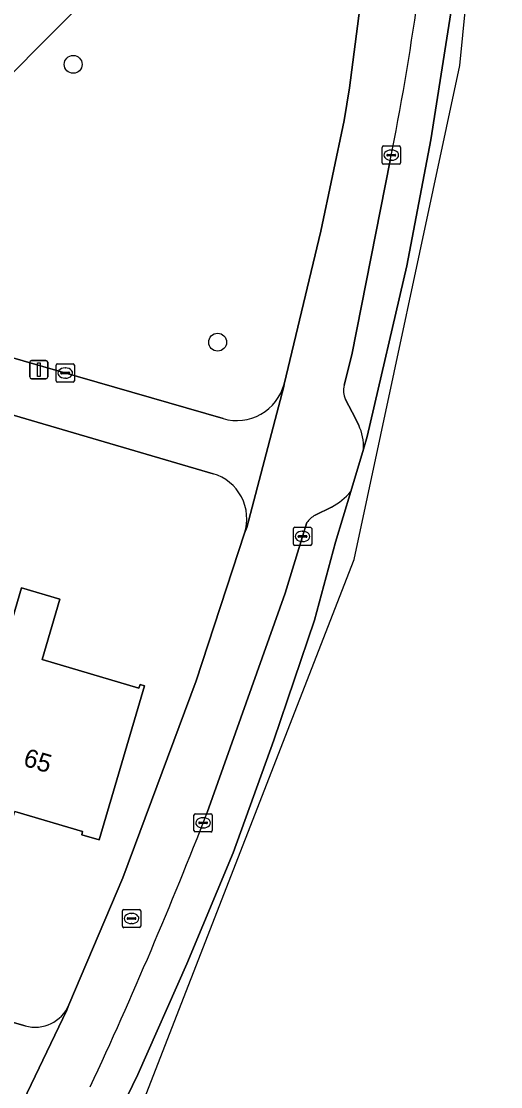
# Model space of a CAD drawing. Extents: x 162184 to 163154, y 385507 to 386516.
# Drawn here: x 162872.3 to 162898.5, y 386106.7 to 386165 of the extents above; entities that cross this region are included whole.
import ezdxf

# ---------------------------------------------------------------- set-up
doc = ezdxf.new("R2010")
doc.units = 0
for name, color, linetype in [('IMGEO_Boom', 7, 'Continuous'), ('IMGEO_Brandkraan', 7, 'Continuous'), ('IMGEO_Erf', 7, 'Continuous'), ('IMGEO_Groenvoorziening', 7, 'Continuous'), ('IMGEO_Kolk', 7, 'Continuous'), ('IMGEO_Lichtmast', 7, 'Continuous'), ('IMGEO_Pand', 7, 'Continuous'), ('IMGEO_Pand_nummerreeks', 7, 'Continuous'), ('IMGEO_Parkeervlak_gesloten', 7, 'Continuous'), ('IMGEO_Rijbaan_lokaal_gesloten', 7, 'Continuous'), ('IMGEO_Voetpad_halfverhard', 7, 'Continuous'), ('IMGEO_Voetpad_open', 7, 'Continuous')]:
    doc.layers.add(name, color=color, linetype=linetype)

msp = doc.modelspace()

# ---------------------------------------------------------------- linework, layer by layer
at = {"layer": 'IMGEO_Boom'}
for centre in [(162875.139, 386162.63), (162883.043, 386147.428)]:
    msp.add_circle(centre, 0.489, dxfattribs=at)
at = {"layer": 'IMGEO_Brandkraan'}
for p, q in [((162877.832, 386115.474), (162877.832, 386116.326)), ((162877.907, 386116.4), (162878.759, 386116.4)), ((162878.32, 386116.18), (162878.345, 386116.18)), ((162878.833, 386116.326), (162878.833, 386115.474)), ((162878.091, 386115.894), (162878.091, 386115.906)), ((162878.529, 386115.857), (162878.131, 386115.857)), ((162878.134, 386115.943), (162878.532, 386115.943)), ((162878.343, 386115.62), (162878.318, 386115.62)), ((162878.575, 386115.906), (162878.575, 386115.894)), ((162878.759, 386115.4), (162877.907, 386115.4))]:
    msp.add_line(p, q, dxfattribs=at)
for points in [[(162877.832, 386115.474), (162877.832, 386116.326)], [(162877.907, 386116.4), (162878.759, 386116.4)], [(162878.833, 386116.326), (162878.833, 386115.474)], [(162878.759, 386115.4), (162877.907, 386115.4)]]:
    msp.add_lwpolyline(points, dxfattribs=at)
for centre, radius, start, end in [((162877.909, 386116.324), 0.0765, 91.55205, 178.44795), ((162877.909, 386116.324), 0.0765, 91.55205, 178.44795), ((162878.757, 386116.324), 0.0765, 1.55205, 88.44795), ((162878.757, 386116.324), 0.0765, 1.55205, 88.44795), ((162878.131, 386115.903), 0.0403, 85.87752, 175.75265), ((162878.128, 386115.893), 0.0366, 178.93798, 274.71019), ((162878.532, 386115.9), 0.043, 264.86636, 352.45326), ((162878.536, 386115.905), 0.0386, 1.73085, 96.63898), ((162877.909, 386115.476), 0.0765, 181.55205, 268.44795), ((162877.909, 386115.476), 0.0765, 181.55205, 268.44795), ((162878.757, 386115.476), 0.0765, 271.55205, 358.44795), ((162878.757, 386115.476), 0.0765, 271.55205, 358.44795)]:
    msp.add_arc(centre, radius, start, end, dxfattribs=at)
for centre, major_axis, ratio, start_param, end_param in [((162878.319, 386115.9), (-0.387, 0.002), 0.722429, 4.712389, 7.853982), ((162878.344, 386115.9), (-0.39, 0.002), 0.717154, 1.570796, 4.712389)]:
    msp.add_ellipse(centre, major_axis=major_axis, ratio=ratio, start_param=start_param, end_param=end_param, dxfattribs=at)
at = {"layer": 'IMGEO_Erf'}
for points in [[(162882.796, 386140.237), (162862.276, 386146.251), (162835.565, 386119.463), (162842.138, 386117.633), (162842.409, 386118.576), (162872.517, 386110.033)], [(162881.87, 386128.899), (162884.512, 386136.978)], [(162871.05, 386129.744), (162872.301, 386133.985), (162874.401, 386133.366), (162873.43, 386130.075), (162878.735, 386128.51), (162878.794, 386128.711), (162879.043, 386128.637), (162876.556, 386120.207), (162875.605, 386120.487), (162875.655, 386120.658), (162871.94, 386121.754)], [(162874.903, 386111.176), (162877.849, 386118.132), (162881.87, 386128.899)]]:
    msp.add_lwpolyline(points, dxfattribs=at)
for centre, radius, start, end in [((162882.075, 386137.776), 2.564, 341.86435, 73.67301), ((162873.063, 386111.955), 1.998, 254.14687, 337.04611)]:
    msp.add_arc(centre, radius, start, end, dxfattribs=at)
at = {"layer": 'IMGEO_Groenvoorziening'}
for points in [[(162890.848, 386181.282), (162862.472, 386152.799)], [(162890.261, 386161.342), (162891.525, 386171.07), (162892.41, 386180.637)], [(162886.683, 386145.139), (162888.691, 386153.509), (162889.961, 386159.563), (162890.261, 386161.342)], [(162863.458, 386148.989), (162883.342, 386143.247)]]:
    msp.add_lwpolyline(points, dxfattribs=at)
msp.add_arc((162884.088, 386145.826), 2.684, 253.86711, 345.17843, dxfattribs=at)
at = {"layer": 'IMGEO_Kolk'}
for p, q in [((162892.047, 386157.238), (162892.047, 386158.09)), ((162892.122, 386158.164), (162892.974, 386158.164)), ((162893.048, 386158.09), (162893.048, 386157.238)), ((162892.306, 386157.658), (162892.306, 386157.67)), ((162892.744, 386157.621), (162892.346, 386157.621)), ((162892.349, 386157.707), (162892.747, 386157.707)), ((162892.535, 386157.944), (162892.56, 386157.944)), ((162892.79, 386157.67), (162892.79, 386157.658)), ((162892.974, 386157.164), (162892.122, 386157.164)), ((162892.558, 386157.384), (162892.533, 386157.384)), ((162874.201, 386145.315), (162874.201, 386146.167)), ((162874.276, 386146.241), (162875.128, 386146.241)), ((162874.689, 386146.021), (162874.714, 386146.021)), ((162875.202, 386146.167), (162875.202, 386145.315)), ((162874.46, 386145.735), (162874.46, 386145.747)), ((162874.898, 386145.698), (162874.5, 386145.698)), ((162874.503, 386145.784), (162874.901, 386145.784)), ((162874.712, 386145.461), (162874.687, 386145.461)), ((162874.944, 386145.747), (162874.944, 386145.735)), ((162875.128, 386145.241), (162874.276, 386145.241)), ((162887.19, 386136.377), (162887.19, 386137.229)), ((162887.265, 386137.303), (162888.117, 386137.303)), ((162888.191, 386137.229), (162888.191, 386136.377)), ((162887.449, 386136.797), (162887.449, 386136.809)), ((162887.887, 386136.76), (162887.489, 386136.76)), ((162887.492, 386136.846), (162887.89, 386136.846)), ((162887.701, 386136.523), (162887.676, 386136.523)), ((162887.678, 386137.083), (162887.703, 386137.083)), ((162887.933, 386136.809), (162887.933, 386136.797)), ((162888.117, 386136.303), (162887.265, 386136.303)), ((162881.746, 386120.708), (162881.746, 386121.56)), ((162881.821, 386121.634), (162882.673, 386121.634)), ((162882.234, 386121.414), (162882.259, 386121.414)), ((162882.747, 386121.56), (162882.747, 386120.708)), ((162882.005, 386121.128), (162882.005, 386121.14)), ((162882.443, 386121.091), (162882.045, 386121.091)), ((162882.048, 386121.177), (162882.446, 386121.177)), ((162882.257, 386120.854), (162882.232, 386120.854)), ((162882.489, 386121.14), (162882.489, 386121.128)), ((162882.673, 386120.634), (162881.821, 386120.634))]:
    msp.add_line(p, q, dxfattribs=at)
for points in [[(162892.047, 386157.238), (162892.047, 386158.09)], [(162892.122, 386158.164), (162892.974, 386158.164)], [(162893.048, 386158.09), (162893.048, 386157.238)], [(162892.974, 386157.164), (162892.122, 386157.164)], [(162874.201, 386145.315), (162874.201, 386146.167)], [(162874.276, 386146.241), (162875.128, 386146.241)], [(162875.202, 386146.167), (162875.202, 386145.315)], [(162875.128, 386145.241), (162874.276, 386145.241)], [(162887.19, 386136.377), (162887.19, 386137.229)], [(162887.265, 386137.303), (162888.117, 386137.303)], [(162888.191, 386137.229), (162888.191, 386136.377)], [(162888.117, 386136.303), (162887.265, 386136.303)], [(162881.746, 386120.708), (162881.746, 386121.56)], [(162881.821, 386121.634), (162882.673, 386121.634)], [(162882.747, 386121.56), (162882.747, 386120.708)], [(162882.673, 386120.634), (162881.821, 386120.634)]]:
    msp.add_lwpolyline(points, dxfattribs=at)
for centre, radius, start, end in [((162892.124, 386158.088), 0.0765, 91.55205, 178.44795), ((162892.124, 386158.088), 0.0765, 91.55205, 178.44795), ((162892.972, 386158.088), 0.0765, 1.55205, 88.44795), ((162892.972, 386158.088), 0.0765, 1.55205, 88.44795), ((162892.346, 386157.667), 0.0403, 85.87752, 175.75265), ((162892.343, 386157.657), 0.0366, 178.93798, 274.71019), ((162892.747, 386157.664), 0.043, 264.86636, 352.45326), ((162892.751, 386157.669), 0.0386, 1.73085, 96.63898), ((162892.124, 386157.24), 0.0765, 181.55205, 268.44795), ((162892.124, 386157.24), 0.0765, 181.55205, 268.44795), ((162892.972, 386157.24), 0.0765, 271.55205, 358.44795), ((162892.972, 386157.24), 0.0765, 271.55205, 358.44795), ((162874.278, 386146.165), 0.0765, 91.55205, 178.44795), ((162874.278, 386146.165), 0.0765, 91.55205, 178.44795), ((162875.126, 386146.165), 0.0765, 1.55205, 88.44795), ((162875.126, 386146.165), 0.0765, 1.55205, 88.44795), ((162874.278, 386145.317), 0.0765, 181.55205, 268.44795), ((162874.278, 386145.317), 0.0765, 181.55205, 268.44795), ((162874.5, 386145.744), 0.0403, 85.87752, 175.75265), ((162874.497, 386145.734), 0.0366, 178.93798, 274.71019), ((162874.901, 386145.741), 0.043, 264.86636, 352.45326), ((162874.905, 386145.746), 0.0386, 1.73085, 96.63898), ((162875.126, 386145.317), 0.0765, 271.55205, 358.44795), ((162875.126, 386145.317), 0.0765, 271.55205, 358.44795), ((162887.267, 386137.227), 0.0765, 91.55205, 178.44795), ((162887.267, 386137.227), 0.0765, 91.55205, 178.44795), ((162888.115, 386137.227), 0.0765, 1.55205, 88.44795), ((162888.115, 386137.227), 0.0765, 1.55205, 88.44795), ((162887.489, 386136.806), 0.0403, 85.87752, 175.75265), ((162887.486, 386136.796), 0.0366, 178.93798, 274.71019), ((162887.89, 386136.803), 0.043, 264.86636, 352.45326), ((162887.894, 386136.808), 0.0386, 1.73085, 96.63898), ((162887.267, 386136.379), 0.0765, 181.55205, 268.44795), ((162887.267, 386136.379), 0.0765, 181.55205, 268.44795), ((162888.115, 386136.379), 0.0765, 271.55205, 358.44795), ((162888.115, 386136.379), 0.0765, 271.55205, 358.44795), ((162881.823, 386121.558), 0.0765, 91.55205, 178.44795), ((162881.823, 386121.558), 0.0765, 91.55205, 178.44795), ((162882.671, 386121.558), 0.0765, 1.55205, 88.44795), ((162882.671, 386121.558), 0.0765, 1.55205, 88.44795), ((162882.045, 386121.137), 0.0403, 85.87752, 175.75265), ((162882.042, 386121.127), 0.0366, 178.93798, 274.71019), ((162882.446, 386121.134), 0.043, 264.86636, 352.45326), ((162882.45, 386121.139), 0.0386, 1.73085, 96.63898), ((162881.823, 386120.71), 0.0765, 181.55205, 268.44795), ((162881.823, 386120.71), 0.0765, 181.55205, 268.44795), ((162882.671, 386120.71), 0.0765, 271.55205, 358.44795), ((162882.671, 386120.71), 0.0765, 271.55205, 358.44795)]:
    msp.add_arc(centre, radius, start, end, dxfattribs=at)
for centre, major_axis, ratio, start_param, end_param in [((162892.534, 386157.664), (-0.387, 0.002), 0.722429, 4.712389, 7.853982), ((162892.559, 386157.664), (-0.39, 0.002), 0.717154, 1.570796, 4.712389), ((162874.688, 386145.741), (-0.387, 0.002), 0.722429, 4.712389, 7.853982), ((162874.713, 386145.741), (-0.39, 0.002), 0.717154, 1.570796, 4.712389), ((162887.677, 386136.803), (-0.387, 0.002), 0.722429, 4.712389, 7.853982), ((162887.702, 386136.803), (-0.39, 0.002), 0.717154, 1.570796, 4.712389), ((162882.233, 386121.134), (-0.387, 0.002), 0.722429, 4.712389, 7.853982), ((162882.258, 386121.134), (-0.39, 0.002), 0.717154, 1.570796, 4.712389)]:
    msp.add_ellipse(centre, major_axis=major_axis, ratio=ratio, start_param=start_param, end_param=end_param, dxfattribs=at)
at = {"layer": 'IMGEO_Lichtmast'}
for p, q in [((162872.857, 386146.429), (162873.647, 386146.429)), ((162873.647, 386146.429), (162872.857, 386146.429)), ((162872.757, 386145.529), (162872.757, 386146.329)), ((162872.757, 386146.329), (162872.757, 386145.529)), ((162873.747, 386146.329), (162873.747, 386145.529)), ((162873.747, 386145.529), (162873.747, 386146.329)), ((162873.647, 386145.429), (162872.857, 386145.429)), ((162872.857, 386145.429), (162873.647, 386145.429))]:
    msp.add_line(p, q, dxfattribs=at)
msp.add_lwpolyline([(162873.177, 386146.304), (162873.327, 386146.304), (162873.327, 386145.554), (162873.177, 386145.554), (162873.177, 386146.304)], dxfattribs=at)
for centre, start, end in [((162872.857, 386146.329), 90, 180), ((162872.857, 386146.329), 90, 180), ((162873.647, 386146.329), 0, 90), ((162873.647, 386146.329), 360, 90), ((162872.857, 386145.529), 180, 270), ((162872.857, 386145.529), 180, 270), ((162873.647, 386145.529), 270, 0), ((162873.647, 386145.529), 270, 0)]:
    msp.add_arc(centre, 0.1, start, end, dxfattribs=at)
at = {"layer": 'IMGEO_Pand'}
msp.add_lwpolyline([(162868.611, 386121.472), (162868.839, 386121.405), (162869.188, 386122.586), (162871.752, 386121.829), (162871.411, 386120.671), (162871.604, 386120.614), (162871.94, 386121.754), (162875.655, 386120.658), (162875.605, 386120.487), (162876.556, 386120.207), (162879.043, 386128.637), (162878.794, 386128.711), (162878.735, 386128.51), (162873.43, 386130.075), (162874.401, 386133.366), (162872.301, 386133.985), (162871.05, 386129.744)], close=True, dxfattribs=at)
at = {"layer": 'IMGEO_Parkeervlak_gesloten'}
for points in [[(162891.022, 386141.577), (162891.229, 386142.265), (162893.405, 386151.612), (162894.714, 386158.499), (162895.891, 386166.028), (162897.09, 386175.831), (162897.619, 386183.377)], [(162892.491, 386157.375), (162890.397, 386146.733), (162889.969, 386145.074)], [(162890.049, 386144.303), (162890.411, 386143.607), (162890.765, 386142.886)], [(162858.628, 386072.006), (162859.347, 386073.182), (162864.1, 386080.958), (162866.299, 386084.69), (162869.583, 386090.031), (162874.05, 386097.82), (162878.681, 386107.368), (162881.365, 386113.417), (162883.884, 386119.492), (162886.111, 386125.655), (162888.339, 386132.217), (162889.493, 386136.493), (162890.326, 386139.264)], [(162889.278, 386138.406), (162888.378, 386137.962)], [(162887.933, 386137.561), (162887.688, 386136.803), (162886.73, 386133.696), (162882.472, 386121.708)]]:
    msp.add_lwpolyline(points, dxfattribs=at)
for centre, radius, start, end in [((162737.572, 386188.388), 157.992, 348.67975, 355.13294), ((162890.99, 386144.79), 1.06, 164.48045, 207.36733), ((162888.407, 386141.743), 2.62, 356.36132, 25.85423), ((162887.743, 386141.35), 3.32, 297.5391, 321.07543), ((162888.94, 386136.89), 1.21, 117.6937, 146.35182), ((162650.139, 386211.885), 249.22, 335.03543, 338.78689)]:
    msp.add_arc(centre, radius, start, end, dxfattribs=at)
at = {"layer": 'IMGEO_Rijbaan_lokaal_gesloten'}
for points in [[(162859.772, 386072.924), (162878.624, 386104.983), (162890.521, 386135.54), (162896.308, 386162.558), (162898.536, 386185.264)], [(162895.891, 386166.028), (162894.714, 386158.499), (162893.405, 386151.612), (162891.229, 386142.265), (162891.022, 386141.577), (162890.326, 386139.264), (162889.493, 386136.493), (162888.339, 386132.217), (162886.111, 386125.655), (162883.884, 386119.492), (162881.365, 386113.417), (162878.681, 386107.368), (162874.05, 386097.82), (162869.583, 386090.031), (162866.299, 386084.69), (162864.1, 386080.958), (162859.347, 386073.182), (162859.772, 386072.924)]]:
    msp.add_lwpolyline(points, dxfattribs=at)
at = {"layer": 'IMGEO_Voetpad_halfverhard'}
msp.add_lwpolyline([(162862.472, 386152.799), (162890.848, 386181.282)], dxfattribs=at)
at = {"layer": 'IMGEO_Voetpad_open'}
for points in [[(162892.636, 386201.839), (162892.773, 386189.301), (162892.41, 386180.637), (162891.525, 386171.07), (162890.261, 386161.342), (162889.961, 386159.563), (162888.691, 386153.509), (162886.683, 386145.139), (162886.664, 386145.014), (162884.636, 386137.301), (162884.512, 386136.978), (162881.87, 386128.899), (162877.849, 386118.132), (162874.903, 386111.176), (162874.786, 386110.879), (162871.967, 386104.993), (162871.875, 386104.849), (162865.525, 386092.694), (162856.916, 386078.456), (162856.735, 386078.101), (162853.219, 386072.34), (162853.112, 386072.209), (162838.413, 386048.051)], [(162889.969, 386145.074), (162890.397, 386146.733), (162892.491, 386157.375)], [(162883.342, 386143.247), (162863.458, 386148.989)], [(162859.172, 386147.161), (162862.276, 386146.251), (162882.796, 386140.237)], [(162884.512, 386136.978), (162884.636, 386137.301), (162886.664, 386145.014), (162886.683, 386145.139)], [(162890.765, 386142.886), (162890.411, 386143.607), (162890.049, 386144.303)], [(162890.326, 386139.264), (162891.022, 386141.577)], [(162888.378, 386137.962), (162889.278, 386138.406)], [(162882.472, 386121.708), (162886.73, 386133.696), (162887.688, 386136.803), (162887.933, 386137.561)], [(162872.517, 386110.033), (162842.409, 386118.576)], [(162871.875, 386104.849), (162871.967, 386104.993), (162874.786, 386110.879), (162874.903, 386111.176)]]:
    msp.add_lwpolyline(points, dxfattribs=at)
for centre, radius, start, end in [((162737.572, 386188.388), 157.992, 348.67975, 355.13294), ((162884.088, 386145.826), 2.684, 253.86711, 345.17843), ((162890.99, 386144.79), 1.06, 164.48045, 207.36733), ((162888.407, 386141.743), 2.62, 356.36132, 25.85423), ((162882.075, 386137.776), 2.564, 341.86435, 73.67301), ((162887.743, 386141.35), 3.32, 297.5391, 321.07543), ((162888.94, 386136.89), 1.21, 117.6937, 146.35182), ((162650.139, 386211.885), 249.22, 335.03543, 338.78689), ((162873.063, 386111.955), 1.998, 254.14687, 337.04611)]:
    msp.add_arc(centre, radius, start, end, dxfattribs=at)

# ---------------------------------------------------------------- texts
at = {"layer": 'IMGEO_Pand_nummerreeks'}
msp.add_text('65', height=1, rotation=343.39916, dxfattribs=at).set_placement((162872.349, 386124.273))

doc.saveas('drawing.dxf')
